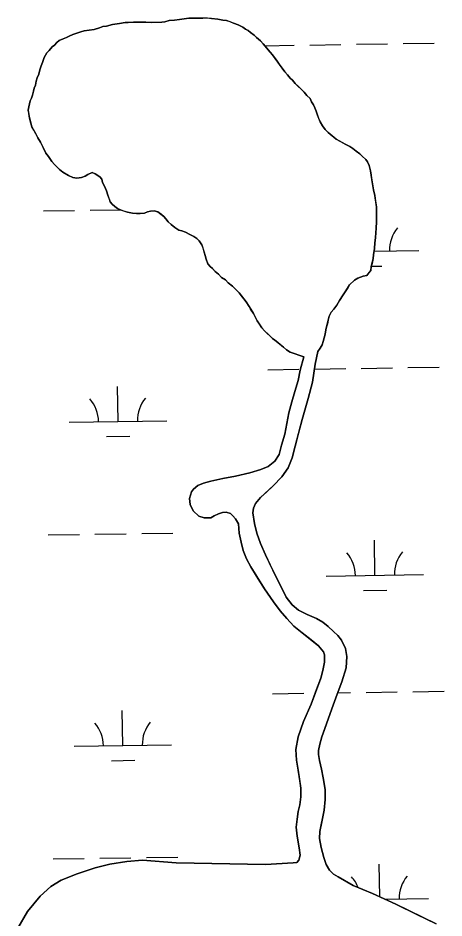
# Model space of a CAD drawing. Extents: x 3807117 to 3845308, y 337856 to 363736.
# Drawn here: x 3838809 to 3839247, y 349918 to 350842 of the extents above; entities that cross this region are included whole.
import ezdxf

# ---------------------------------------------------------------- set-up
doc = ezdxf.new("R2010")
doc.units = 0
doc.layers.add('V-TOPO-SHOR', color=7, linetype='Continuous')
doc.layers.add('V-WETL-SWMP', color=7, linetype='Continuous')

msp = doc.modelspace()

# ---------------------------------------------------------------- linework, layer by layer
at = {"layer": 'V-TOPO-SHOR'}
for points in [[(3838825.31, 350766.86), (3838826.07, 350770.02), (3838827.22, 350773.17), (3838827.97, 350777.11), (3838829.12, 350780.66), (3838830.66, 350784.21), (3838831.8, 350788.94), (3838833.33, 350792.89), (3838834.48, 350796.44), (3838836.4, 350801.57), (3838839.11, 350806.31), (3838841.45, 350808.69), (3838844.56, 350812.26), (3838846.9, 350814.24), (3838849.23, 350817.02), (3838851.57, 350819.01), (3838855.88, 350820.62), (3838859.02, 350821.83), (3838861.76, 350823.42), (3838865.67, 350825.03), (3838870.77, 350826.65), (3838873.91, 350827.86), (3838877.44, 350828.68), (3838882.54, 350829.51), (3838887.65, 350830.34), (3838893.13, 350831.97), (3838896.66, 350833.17), (3838900.2, 350833.6), (3838906.47, 350835.23), (3838913.54, 350836.48), (3838919.43, 350837.31), (3838922.58, 350837.34), (3838928.07, 350837.79), (3838933.97, 350837.84), (3838940.66, 350837.9), (3838946.16, 350837.56), (3838949.7, 350837.59), (3838952.85, 350837.62), (3838957.17, 350837.66), (3838960.31, 350838.08), (3838964.63, 350839.3), (3838970.13, 350839.74), (3838975.23, 350840.58), (3838979.95, 350841.01), (3838984.66, 350841.84), (3838988.59, 350841.87), (3838991.73, 350841.9), (3838996.06, 350841.94), (3838999.2, 350841.97), (3839003.92, 350842.02), (3839008.25, 350841.66), (3839014.55, 350840.93), (3839019.67, 350839.8), (3839023.6, 350839.44), (3839026.76, 350838.29), (3839030.71, 350836.75), (3839035.44, 350834.83), (3839040.18, 350832.51), (3839042.95, 350830.57), (3839045.72, 350829.02), (3839048.1, 350827.08), (3839052.05, 350824.36), (3839054.43, 350822.03), (3839058.4, 350818.52), (3839061.18, 350815.41), (3839064.75, 350811.11), (3839068.33, 350806.82), (3839070.71, 350804.09), (3839074.7, 350798.62), (3839077.48, 350794.71), (3839080.67, 350790.42), (3839083.45, 350786.9), (3839086.23, 350783.78), (3839089.02, 350780.27), (3839091.39, 350778.33), (3839094.18, 350774.81), (3839096.96, 350772.09), (3839100.13, 350768.97), (3839103.3, 350765.85), (3839106.09, 350762.34), (3839109.26, 350759.22), (3839110.86, 350756.09), (3839112.86, 350752.96), (3839114.06, 350749.83), (3839115.67, 350746.3), (3839116.89, 350742.38), (3839118.09, 350739.25), (3839119.7, 350735.33), (3839122.1, 350731.42), (3839124.88, 350727.52), (3839128.06, 350724.4), (3839130.44, 350722.45), (3839133.6, 350719.73), (3839135.98, 350717.79), (3839140.72, 350715.08), (3839145.47, 350712.37), (3839150.21, 350710.05), (3839153.37, 350708.11), (3839156.54, 350705.39), (3839160.5, 350702.67), (3839162.88, 350700.34)], [(3839088.82, 350499.14), (3839085.26, 350501.47), (3839082.09, 350504.19), (3839078.53, 350506.91), (3839076.15, 350508.85), (3839072.98, 350511.18), (3839070.61, 350513.13), (3839066.64, 350517.02), (3839062.67, 350520.92), (3839059.89, 350524.04), (3839057.5, 350527.56), (3839055.11, 350531.08), (3839053.51, 350533.81), (3839051.11, 350538.51), (3839048.31, 350543.2), (3839046.72, 350545.94), (3839043.53, 350550.63), (3839039.95, 350555.32), (3839036.37, 350560), (3839032.4, 350563.89), (3839029.62, 350566.62), (3839025.26, 350570.12), (3839022.48, 350573.24), (3839018.53, 350575.57), (3839015.35, 350579.08), (3839011.79, 350581.8), (3839009.01, 350584.91), (3839006.63, 350586.86), (3839004.25, 350589.59), (3839002.63, 350594.29), (3839001.42, 350598.21), (3839000.6, 350601.74), (3838999.39, 350605.67), (3838998.17, 350609.19), (3838995.39, 350613.1), (3838993, 350615.83), (3838989.84, 350617.77), (3838985.89, 350619.7), (3838981.54, 350622.02), (3838977.6, 350623.55), (3838974.44, 350624.31), (3838970.49, 350627.03), (3838966.53, 350630.14), (3838963.75, 350632.87), (3838961.36, 350635.99), (3838958.98, 350638.33), (3838956.61, 350640.27), (3838953.04, 350642.99), (3838949.1, 350644.14), (3838945.56, 350643.71), (3838942.43, 350642.9), (3838939.29, 350641.69), (3838934.97, 350641.26), (3838931.04, 350641.22), (3838927.11, 350641.58), (3838921.98, 350642.71), (3838918.04, 350643.85), (3838914.49, 350645), (3838911.73, 350646.55), (3838908.96, 350648.49), (3838906.18, 350650.82), (3838904.2, 350653.16), (3838902.98, 350656.69), (3838901.77, 350660.22), (3838900.16, 350664.53), (3838898.15, 350669.23), (3838896.15, 350673.15), (3838895.33, 350676.67), (3838893.34, 350679.02), (3838888.6, 350682.12), (3838885.44, 350683.27), (3838881.13, 350681.27), (3838878.4, 350679.67), (3838874.48, 350678.45), (3838869.77, 350677.62), (3838865.83, 350678.37), (3838861.09, 350680.3), (3838855.56, 350683.78), (3838851.99, 350686.5), (3838849.61, 350688.84), (3838846.83, 350691.57), (3838844.05, 350694.69), (3838840.86, 350699.77), (3838838.08, 350703.29), (3838835.27, 350709.16), (3838832.47, 350714.64), (3838829.68, 350718.94), (3838827.67, 350723.24), (3838825.67, 350726.76), (3838823.68, 350730.28), (3838822.46, 350734.21), (3838821.64, 350737.74), (3838820.83, 350741.27), (3838820.41, 350744.41), (3838819.98, 350747.55), (3838820.35, 350750.7), (3838821.1, 350753.85), (3838821.86, 350757), (3838823.41, 350759.77), (3838824.17, 350762.92), (3838825.31, 350766.86)], [(3839162.88, 350700.34), (3839166.45, 350696.83), (3839168.44, 350694.49), (3839170.04, 350690.57), (3839171.27, 350685.08), (3839172.1, 350680.76), (3839172.52, 350677.62), (3839173.36, 350671.73), (3839174.6, 350665.45), (3839175.83, 350659.96), (3839176.67, 350654.07), (3839177.51, 350648.17), (3839177.54, 350644.24), (3839177.58, 350639.53), (3839177.65, 350632.84), (3839177.31, 350626.16), (3839176.96, 350621.83), (3839176.62, 350616.32), (3839175.88, 350611.2), (3839175.54, 350605.3), (3839174.41, 350599), (3839174.06, 350595.07), (3839172.92, 350589.94), (3839172.17, 350586.79), (3839171.81, 350582.85), (3839169.47, 350580.08), (3839167.53, 350577.71), (3839164, 350576.89), (3839158.51, 350574.87), (3839154.99, 350572.87), (3839149.92, 350568.11), (3839147.99, 350564.95), (3839146.05, 350561.78), (3839143.33, 350557.83), (3839139.46, 350551.89), (3839136.75, 350547.15), (3839133.64, 350543.19), (3839130.91, 350540.02), (3839128.98, 350536.07), (3839127.84, 350531.73), (3839127.09, 350528.19), (3839126.33, 350525.04), (3839125.57, 350521.88), (3839124.83, 350517.55), (3839122.93, 350510.06), (3839121.78, 350506.52), (3839119.85, 350502.96), (3839117.12, 350499.79)], [(3839117.12, 350499.79), (3839114.69, 350486.59), (3839111.91, 350468.09), (3839107.34, 350451.54), (3839101.05, 350429.85), (3839097.44, 350415.67), (3839094.02, 350402.46), (3839090.79, 350390.44), (3839086.75, 350380.38), (3839080.16, 350370.88), (3839071.59, 350361.76), (3839064.57, 350355.21), (3839058.53, 350349.65), (3839053.27, 350343.51), (3839051.16, 350338.77), (3839050.61, 350334.04), (3839052.08, 350323.05), (3839054.73, 350313.24), (3839058.56, 350302.47), (3839063.38, 350290.91), (3839068.39, 350280.73), (3839074.8, 350267.42), (3839079.81, 350257.44), (3839084.62, 350247.46), (3839090.98, 350239.46), (3839097.52, 350234.01), (3839106.4, 350229.77), (3839116.08, 350225.53), (3839122.4, 350221.85), (3839127.95, 350217.38), (3839133.5, 350212.32), (3839137.66, 350208.23), (3839141.64, 350203.35), (3839145.65, 350194.93), (3839147.1, 350186.49), (3839146.42, 350175.09), (3839141.83, 350160.69), (3839137.03, 350147.87), (3839133, 350136.63), (3839128.41, 350123.22), (3839124.19, 350111.58), (3839121.5, 350104.09), (3839119.21, 350096.4), (3839118.09, 350090.1), (3839118.13, 350085.97), (3839119.17, 350079.68), (3839121.21, 350070.86), (3839122.87, 350062.03), (3839124.75, 350050.05), (3839124.84, 350039.83), (3839123.76, 350028.81), (3839121.51, 350016.99), (3839119.44, 350006.75), (3839119.11, 349999.67), (3839120.57, 349990.64), (3839123.42, 349980.25), (3839125.78, 349973.09), (3839129.37, 349967.37), (3839133.27, 349963.27)], [(3839103.02, 350494.16), (3839088.82, 350499.14)], [(3839080.09, 350403.51), (3839083.33, 350414.75), (3839085.59, 350425.58), (3839087.65, 350436.61), (3839090.5, 350448.04), (3839093.74, 350458.49), (3839096.98, 350469.92), (3839099.24, 350480.36), (3839103.02, 350494.16)], [(3839095.63, 349975.22), (3839097.87, 349977.35), (3839099, 349982.48), (3839098.19, 349990.04), (3839095.92, 350002.01), (3839095.05, 350011.44), (3839095.96, 350019.71), (3839097.26, 350027.58), (3839098.77, 350034.28), (3839099.88, 350042.35), (3839099.8, 350051.39), (3839098.75, 350058.85), (3839097.08, 350069.85), (3839095.21, 350080.25), (3839094.72, 350091.06), (3839096.96, 350104.25), (3839102.52, 350119.83), (3839110.61, 350137.8), (3839115.98, 350152.59), (3839120.2, 350164.43), (3839122.49, 350172.31), (3839124.18, 350180.58), (3839124.11, 350188.25), (3839123.1, 350191.38), (3839117.93, 350197.63), (3839110.41, 350203.66), (3839101.3, 350210.85), (3839092.78, 350217.85), (3839085.44, 350225.45), (3839078.68, 350233.45), (3839071.72, 350242.82), (3839062.35, 350256.1), (3839054.18, 350269.2), (3839048.39, 350278.58), (3839043.99, 350286.8), (3839040.77, 350295.42), (3839038.53, 350303.85), (3839036.48, 350313.27), (3839035.8, 350322.7), (3839032.61, 350327.98), (3839029.83, 350331.1), (3839027.45, 350333.24), (3839023.31, 350334.58), (3839019.38, 350334.35), (3839015.26, 350332.93), (3839010.96, 350330.93), (3839007.24, 350328.93), (3839000.55, 350329.07), (3838995.23, 350330.79), (3838989.28, 350336.24), (3838986.27, 350342.7), (3838985.43, 350348.78), (3838987.53, 350355.49), (3838989.67, 350358.46), (3838993.96, 350362.23), (3839000.03, 350364.64), (3839007.29, 350366.68), (3839019.85, 350369.35), (3839032.8, 350371.63), (3839047.51, 350375.1), (3839058.69, 350378.55), (3839066.13, 350381.76), (3839073.16, 350387.13), (3839077.42, 350394.05), (3839080.09, 350403.51)], [(3838819.28, 349924.64), (3838832.16, 349940.54), (3838843.11, 349950.3), (3838853.7, 349956.91), (3838870.21, 349963.57), (3838888.7, 349969.65), (3838903.85, 349973.54), (3838921.18, 349976.26), (3838937.35, 349977.39), (3838971.89, 349974.75), (3839063.62, 349973.21), (3839092.11, 349974.85), (3839095.63, 349975.22)], [(3839133.27, 349963.27), (3839138.1, 349960.28), (3839153.56, 349951.35), (3839173.36, 349943.44), (3839197.33, 349932.22), (3839218.92, 349921.76), (3839238.73, 349912.08)], [(3838809.38, 349907.79), (3838819.28, 349924.64)]]:
    msp.add_lwpolyline(points, dxfattribs=at)
at = {"layer": 'V-WETL-SWMP'}
for p, q in [((3839062.69, 350813.58), (3839092.91, 350814.04)), ((3839108.91, 350814.28), (3839140.9, 350814.76)), ((3839156.9, 350815), (3839188.9, 350815.47)), ((3839204.89, 350815.71), (3839236.89, 350816.19)), ((3838835.43, 350643.99), (3838867.42, 350644.47)), ((3838883.42, 350644.71), (3838914.2, 350645.17)), ((3839175.06, 350602.64), (3839220.92, 350603.33)), ((3839172.25, 350587.16), (3839183.16, 350587.33)), ((3839065.89, 350480.92), (3839097.89, 350481.4)), ((3839113.94, 350481.64), (3839145.89, 350482.12)), ((3839161.88, 350482.36), (3839193.88, 350482.84)), ((3839209.88, 350483.08), (3839241.87, 350483.56)), ((3838912.08, 350427.87), (3838911.54, 350463.86)), ((3838862.09, 350427.12), (3838962.07, 350428.62)), ((3838900.31, 350412.26), (3838924.31, 350412.62)), ((3838936.4, 350312.79), (3838968.39, 350313.27)), ((3838840.41, 350311.35), (3838872.41, 350311.83)), ((3838888.4, 350312.07), (3838920.4, 350312.55)), ((3839175.91, 350269.94), (3839175.37, 350305.94)), ((3839125.92, 350269.19), (3839225.91, 350270.69)), ((3839164.14, 350254.33), (3839188.14, 350254.69)), ((3839070.88, 350148.28), (3839102.87, 350148.76)), ((3839137.56, 350149.28), (3839150.87, 350149.48)), ((3839166.87, 350149.72), (3839198.86, 350150.2)), ((3839214.86, 350150.44), (3839246.86, 350150.92)), ((3838917.06, 350095.23), (3838916.52, 350131.23)), ((3838867.07, 350094.48), (3838967.06, 350095.98)), ((3838905.3, 350079.62), (3838929.29, 350079.98)), ((3838941.38, 349980.15), (3838973.38, 349980.63)), ((3838845.39, 349978.71), (3838877.39, 349979.19)), ((3838893.39, 349979.43), (3838925.38, 349979.91)), ((3839180.86, 349939.93), (3839180.36, 349973.3)), ((3839186.29, 349937.38), (3839230.89, 349938.05))]:
    msp.add_line(p, q, dxfattribs=at)
for points in [[(3838970.13, 350839.74), (3838964.63, 350839.3), (3838960.31, 350838.08), (3838957.17, 350837.66), (3838946.16, 350837.56), (3838940.66, 350837.9), (3838933.97, 350837.84), (3838928.08, 350837.79), (3838922.58, 350837.34), (3838919.43, 350837.31), (3838913.54, 350836.48), (3838906.47, 350835.23), (3838900.2, 350833.6), (3838896.66, 350833.18), (3838893.13, 350831.96), (3838887.65, 350830.34), (3838877.44, 350828.68), (3838873.91, 350827.86), (3838870.77, 350826.65), (3838865.67, 350825.03), (3838861.76, 350823.42), (3838859.02, 350821.83), (3838851.57, 350819.01), (3838849.23, 350817.02), (3838846.9, 350814.24), (3838844.56, 350812.26), (3838841.45, 350808.69), (3838839.11, 350806.31), (3838836.4, 350801.57), (3838834.48, 350796.44), (3838833.33, 350792.89), (3838831.79, 350788.94), (3838830.66, 350784.21), (3838829.12, 350780.66), (3838827.97, 350777.11), (3838827.22, 350773.17), (3838826.07, 350770.02), (3838825.31, 350766.86), (3838824.17, 350762.92), (3838823.41, 350759.77), (3838821.86, 350757), (3838820.35, 350750.7), (3838819.98, 350747.55), (3838820.83, 350741.27), (3838822.46, 350734.21), (3838823.68, 350730.28), (3838827.67, 350723.24), (3838829.68, 350718.94), (3838832.47, 350714.64), (3838835.27, 350709.16), (3838838.08, 350703.29), (3838840.86, 350699.77), (3838844.05, 350694.69), (3838846.83, 350691.57), (3838851.99, 350686.5), (3838855.56, 350683.78), (3838861.09, 350680.3), (3838865.83, 350678.37), (3838869.77, 350677.62), (3838874.48, 350678.45), (3838878.4, 350679.67), (3838881.14, 350681.26), (3838885.44, 350683.27), (3838888.6, 350682.12), (3838893.34, 350679.02), (3838895.33, 350676.67), (3838896.15, 350673.14), (3838898.15, 350669.23), (3838900.16, 350664.53), (3838901.77, 350660.22), (3838904.2, 350653.16), (3838906.18, 350650.82), (3838908.96, 350648.49), (3838911.73, 350646.55), (3838914.49, 350645), (3838921.98, 350642.71), (3838927.1, 350641.58), (3838931.04, 350641.22), (3838934.97, 350641.26), (3838939.29, 350641.69), (3838942.43, 350642.9), (3838945.56, 350643.71), (3838949.1, 350644.14), (3838953.04, 350642.99), (3838958.98, 350638.33), (3838961.36, 350635.99), (3838963.75, 350632.87), (3838966.53, 350630.14), (3838970.49, 350627.03), (3838974.44, 350624.31), (3838977.6, 350623.55), (3838981.54, 350622.02), (3838985.89, 350619.7), (3838989.84, 350617.77), (3838993, 350615.83), (3838995.39, 350613.1), (3838998.17, 350609.19), (3839000.6, 350601.75), (3839001.42, 350598.22), (3839002.63, 350594.29), (3839004.25, 350589.59)], [(3839074.8, 350267.42), (3839063.38, 350290.91), (3839058.56, 350302.47), (3839054.73, 350313.24), (3839052.08, 350323.05), (3839050.61, 350334.05), (3839051.15, 350338.77), (3839053.27, 350343.51), (3839058.52, 350349.65), (3839071.59, 350361.76), (3839080.16, 350370.88), (3839086.75, 350380.38), (3839090.79, 350390.44), (3839094.02, 350402.46), (3839101.05, 350429.85), (3839107.34, 350451.54), (3839111.91, 350468.09), (3839114.69, 350486.6), (3839117.12, 350499.79), (3839119.85, 350502.96), (3839121.78, 350506.52), (3839122.93, 350510.06), (3839124.83, 350517.55), (3839125.57, 350521.88), (3839127.84, 350531.73), (3839128.98, 350536.07), (3839130.91, 350540.02), (3839133.64, 350543.19), (3839136.75, 350547.15), (3839139.46, 350551.89), (3839143.33, 350557.83), (3839146.05, 350561.78), (3839149.92, 350568.11), (3839154.99, 350572.87), (3839158.51, 350574.87), (3839164, 350576.89), (3839167.53, 350577.71), (3839171.81, 350582.85), (3839172.17, 350586.79), (3839174.06, 350595.06), (3839174.41, 350599), (3839175.54, 350605.3), (3839175.88, 350611.2), (3839176.62, 350616.32), (3839177.31, 350626.16), (3839177.65, 350632.84), (3839177.51, 350648.18), (3839175.83, 350659.96), (3839174.6, 350665.45), (3839173.36, 350671.73), (3839172.1, 350680.76), (3839171.27, 350685.08), (3839170.04, 350690.57), (3839168.44, 350694.49), (3839166.45, 350696.83), (3839162.88, 350700.34), (3839160.5, 350702.67), (3839156.54, 350705.39), (3839153.37, 350708.11), (3839150.21, 350710.05), (3839145.47, 350712.37), (3839135.98, 350717.79), (3839128.06, 350724.4), (3839124.88, 350727.52), (3839122.1, 350731.42), (3839119.7, 350735.33), (3839116.89, 350742.38), (3839115.67, 350746.3), (3839114.07, 350749.83), (3839112.86, 350752.96), (3839110.86, 350756.09), (3839109.26, 350759.22), (3839106.09, 350762.34), (3839103.3, 350765.85), (3839094.18, 350774.81), (3839091.4, 350778.33), (3839089.02, 350780.27), (3839086.23, 350783.78), (3839083.45, 350786.9), (3839080.67, 350790.42), (3839070.71, 350804.09), (3839068.33, 350806.82), (3839061.18, 350815.4), (3839058.4, 350818.52), (3839054.43, 350822.03), (3839052.05, 350824.36), (3839048.1, 350827.08), (3839045.72, 350829.03), (3839042.95, 350830.57), (3839040.18, 350832.51), (3839035.44, 350834.83), (3839030.71, 350836.75), (3839023.6, 350839.44), (3839019.67, 350839.8), (3839014.55, 350840.93), (3839008.25, 350841.66), (3839003.92, 350842.01), (3838984.66, 350841.84), (3838979.95, 350841.01), (3838975.23, 350840.57), (3838970.13, 350839.74)], [(3839004.25, 350589.59), (3839006.63, 350586.86), (3839009.01, 350584.91), (3839011.79, 350581.79), (3839015.35, 350579.08), (3839018.53, 350575.57), (3839022.48, 350573.24), (3839025.27, 350570.12), (3839029.62, 350566.62), (3839036.37, 350560), (3839043.53, 350550.63), (3839046.72, 350545.94), (3839051.11, 350538.51), (3839053.51, 350533.81), (3839055.11, 350531.07), (3839059.89, 350524.04), (3839062.67, 350520.92), (3839070.61, 350513.13), (3839072.98, 350511.18), (3839076.15, 350508.85), (3839082.09, 350504.19), (3839085.26, 350501.47), (3839088.82, 350499.14), (3839103.02, 350494.16), (3839099.25, 350480.36), (3839096.98, 350469.92), (3839093.74, 350458.48), (3839090.5, 350448.04), (3839087.65, 350436.61), (3839085.59, 350425.58), (3839083.33, 350414.75), (3839080.09, 350403.51), (3839077.42, 350394.05), (3839073.16, 350387.13), (3839066.13, 350381.76), (3839058.69, 350378.55), (3839047.51, 350375.1), (3839032.8, 350371.63), (3839019.85, 350369.35), (3839007.29, 350366.68), (3839000.03, 350364.65), (3838993.96, 350362.23), (3838989.67, 350358.46), (3838987.53, 350355.49), (3838985.43, 350348.79), (3838986.27, 350342.7), (3838989.28, 350336.24), (3838995.23, 350330.79), (3839000.55, 350329.07), (3839007.24, 350328.93), (3839010.96, 350330.93), (3839015.26, 350332.93), (3839019.38, 350334.35), (3839023.31, 350334.58), (3839027.45, 350333.24), (3839029.83, 350331.1), (3839032.61, 350327.98), (3839035.8, 350322.7), (3839036.48, 350313.27), (3839038.53, 350303.85), (3839040.77, 350295.42), (3839043.99, 350286.8), (3839048.39, 350278.58), (3839062.36, 350256.1), (3839071.72, 350242.82), (3839078.68, 350233.45), (3839085.44, 350225.45), (3839092.78, 350217.85), (3839101.3, 350210.85), (3839117.93, 350197.63), (3839123.1, 350191.38), (3839124.11, 350188.25), (3839124.18, 350180.58), (3839122.49, 350172.31), (3839120.2, 350164.42), (3839110.61, 350137.8), (3839102.52, 350119.83), (3839096.96, 350104.25), (3839094.72, 350091.06), (3839095.21, 350080.25), (3839097.08, 350069.85), (3839099.8, 350051.39), (3839099.88, 350042.35), (3839098.77, 350034.28), (3839097.26, 350027.58), (3839095.96, 350019.71), (3839095.05, 350011.44), (3839095.92, 350002.01), (3839098.19, 349990.04), (3839099, 349982.48), (3839097.87, 349977.35), (3839095.63, 349975.22), (3839092.11, 349974.85), (3839063.62, 349973.21), (3838971.89, 349974.74), (3838937.35, 349977.39), (3838921.18, 349976.26), (3838903.85, 349973.54), (3838888.7, 349969.65), (3838870.21, 349963.57), (3838853.7, 349956.91)], [(3839238.73, 349912.08), (3839197.33, 349932.22), (3839173.36, 349943.44), (3839153.56, 349951.35), (3839138.1, 349960.28), (3839133.27, 349963.27), (3839129.37, 349967.37), (3839125.78, 349973.09), (3839123.41, 349980.25), (3839120.57, 349990.64), (3839119.11, 349999.67), (3839119.44, 350006.75), (3839123.76, 350028.81), (3839124.84, 350039.83), (3839124.75, 350050.05), (3839122.87, 350062.03), (3839121.21, 350070.86), (3839119.17, 350079.69), (3839118.13, 350085.97), (3839118.09, 350090.1), (3839119.21, 350096.4), (3839121.5, 350104.09), (3839128.41, 350123.22), (3839133, 350136.63), (3839137.03, 350147.87), (3839141.83, 350160.69), (3839146.42, 350175.09), (3839147.1, 350186.49), (3839145.65, 350194.93), (3839141.64, 350203.35), (3839137.66, 350208.23), (3839133.5, 350212.32), (3839127.95, 350217.38), (3839122.4, 350221.85), (3839116.08, 350225.53), (3839106.4, 350229.77), (3839097.52, 350234.01), (3839090.98, 350239.46), (3839084.62, 350247.46), (3839079.81, 350257.44), (3839074.8, 350267.42)], [(3838853.7, 349956.91), (3838843.11, 349950.3), (3838832.16, 349940.54), (3838819.28, 349924.64), (3838809.38, 349907.79)]]:
    msp.add_lwpolyline(points, dxfattribs=at)
for centre, start, end in [((3839226.16, 350603.88), 140.08653, 181.63019), ((3838967.31, 350429.17), 140.08653, 181.63019), ((3838856.84, 350427.51), 0.08653, 41.63019), ((3839120.67, 350269.59), 0.08653, 41.63019), ((3839231.14, 350271.24), 140.08653, 181.63019), ((3838972.29, 350096.53), 140.08653, 181.63019), ((3838861.82, 350094.88), 0.08653, 41.63019), ((3839125.65, 349936.95), 20.52788, 41.63019), ((3839236.12, 349938.6), 140.08653, 181.63019)]:
    msp.add_arc(centre, 35.25, start, end, dxfattribs=at)

doc.saveas('drawing.dxf')
